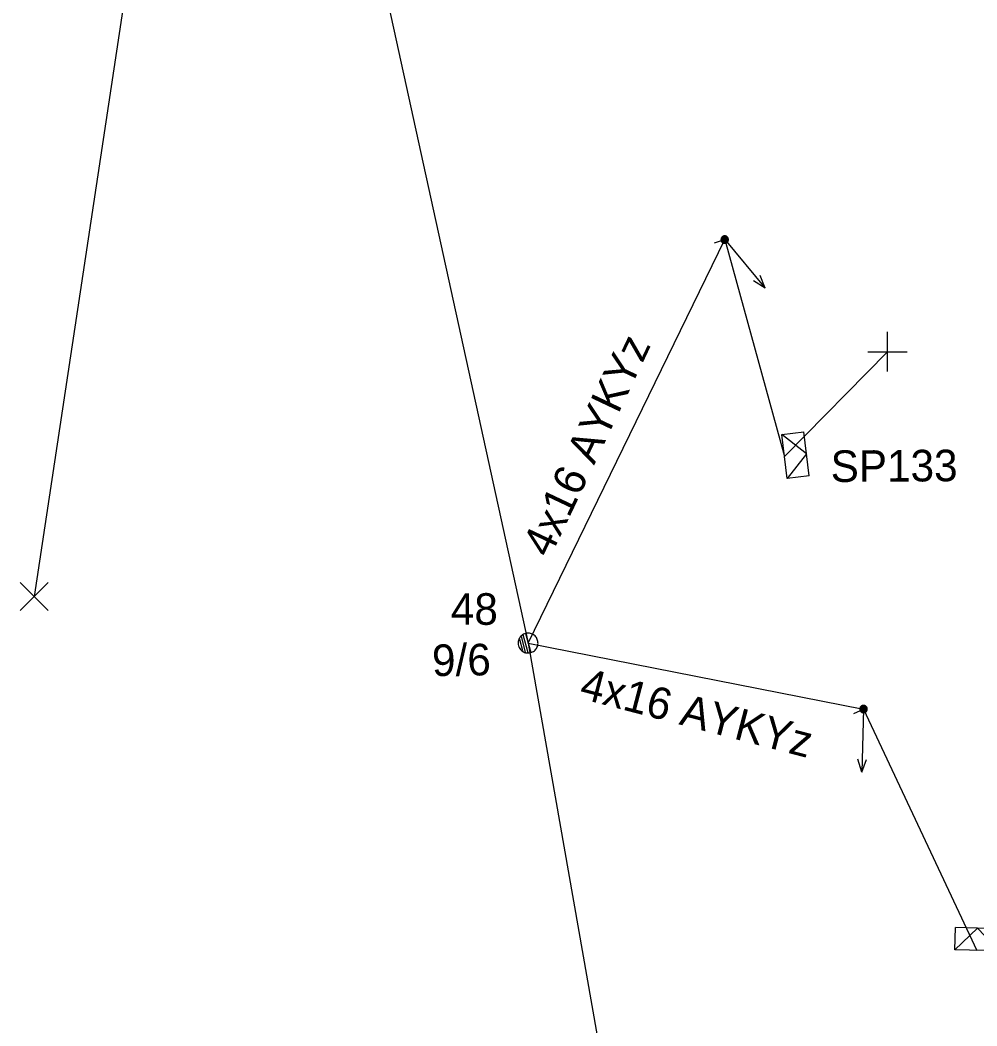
# Model space of a CAD drawing. Extents: x -748492 to -735633, y -1146251 to -1139940.
# Drawn here: x -739984.88 to -739954.61, y -1142087.47 to -1142055.63 of the extents above; entities that cross this region are included whole.
import ezdxf

# ---------------------------------------------------------------- set-up
doc = ezdxf.new("R2010")
doc.units = 0
for name, color, linetype in [('Vrstva 1', 7, 'Continuous'), ('Vrstva 12', 7, 'Continuous'), ('Vrstva 13', 7, 'Continuous'), ('Vrstva 14', 7, 'Continuous'), ('Vrstva 2', 7, 'Continuous'), ('Vrstva 31', 7, 'Continuous'), ('Vrstva 33', 7, 'Continuous'), ('Vrstva 34', 7, 'Continuous'), ('Vrstva 54', 7, 'Continuous'), ('Vrstva 55', 7, 'Continuous'), ('Vrstva 59', 7, 'Continuous'), ('Vrstva 9', 7, 'Continuous')]:
    doc.layers.add(name, color=color, linetype=linetype)

# ---------------------------------------------------------------- blocks, each defined once
blk = doc.blocks.new('NN440')
at = {"layer": 'Vrstva 2'}
for points in [[(0.631, -0.004), (0.627, 0.062), (0.617, 0.127), (0.6, 0.191), (0.577, 0.252), (0.547, 0.311), (0.511, 0.366), (0.469, 0.417), (0.423, 0.464), (0.371, 0.505), (0.316, 0.542), (0.257, 0.571), (0.196, 0.595), (0.132, 0.612), (0.067, 0.622), (0.001, 0.626), (-0.065, 0.622), (-0.13, 0.612), (-0.194, 0.595), (-0.255, 0.571), (-0.314, 0.542), (-0.369, 0.505), (-0.42, 0.464), (-0.467, 0.417), (-0.509, 0.366), (-0.544, 0.311), (-0.574, 0.252), (-0.598, 0.191), (-0.615, 0.127), (-0.626, 0.062), (-0.629, -0.004), (-0.626, -0.07), (-0.615, -0.135), (-0.598, -0.199), (-0.574, -0.26), (-0.544, -0.319), (-0.509, -0.374), (-0.467, -0.426), (-0.42, -0.472), (-0.369, -0.514), (-0.314, -0.55), (-0.255, -0.58), (-0.194, -0.603), (-0.13, -0.62), (-0.065, -0.631), (0.001, -0.634), (0.067, -0.631), (0.132, -0.62), (0.196, -0.603), (0.257, -0.58), (0.316, -0.55), (0.371, -0.514), (0.423, -0.472), (0.469, -0.426), (0.511, -0.374), (0.547, -0.319), (0.577, -0.26), (0.6, -0.199), (0.617, -0.135), (0.627, -0.07), (0.631, -0.004)], [(-0.631, 0), (0.629, 0)], [(-0.601, -0.177), (0.57, -0.177)], [(-0.513, -0.325), (0.501, -0.325)], [(-0.375, -0.473), (0.353, -0.473)]]:
    blk.add_lwpolyline(points, dxfattribs=at)
blk = doc.blocks.new('NN560')
at = {"layer": 'Vrstva 2'}
for points in [[(1.999, -0.001), (1.59, 0.141)], [(0, -0.001), (1.999, -0.001)], [(1.999, -0.001), (1.59, -0.134)]]:
    blk.add_lwpolyline(points, dxfattribs=at)
blk = doc.blocks.new('NN800')
at = {"layer": 'Vrstva 1'}
for points in [[(-0.442, 0.442), (0.442, -0.442)], [(-0.442, -0.442), (0.442, 0.442)]]:
    blk.add_lwpolyline(points, dxfattribs=at)
blk = doc.blocks.new('NN630')
at = {"layer": 'Vrstva 9'}
for points in [[(-0.003, -0.7), (-0.703, 0)], [(-0.703, -0.7), (-0.703, 0), (0.697, 0), (0.697, -0.7)], [(-0.003, -0.7), (0.697, 0)], [(-0.703, -0.7), (0.697, -0.7)]]:
    blk.add_lwpolyline(points, dxfattribs=at)
blk = doc.blocks.new('NN500')
at = {"layer": 'Vrstva 2'}
for points in [[(-0.001, -0.235), (0.023, -0.234), (0.048, -0.23), (0.071, -0.224), (0.094, -0.215), (0.116, -0.204), (0.137, -0.191), (0.156, -0.175), (0.173, -0.158), (0.189, -0.139), (0.202, -0.118), (0.213, -0.096), (0.222, -0.073), (0.229, -0.049), (0.232, -0.025), (0.234, 0), (0.232, 0.024), (0.229, 0.048), (0.222, 0.072), (0.213, 0.095), (0.202, 0.117), (0.189, 0.138), (0.173, 0.157), (0.156, 0.174), (0.137, 0.19), (0.116, 0.203), (0.094, 0.214), (0.071, 0.223), (0.048, 0.229), (0.023, 0.233), (-0.001, 0.235), (-0.026, 0.233), (-0.05, 0.229), (-0.074, 0.223), (-0.097, 0.214), (-0.119, 0.203), (-0.139, 0.19), (-0.158, 0.174), (-0.176, 0.157), (-0.191, 0.138), (-0.205, 0.117), (-0.216, 0.095), (-0.225, 0.072), (-0.231, 0.048), (-0.235, 0.024), (-0.236, 0), (-0.235, -0.025), (-0.231, -0.049), (-0.225, -0.073), (-0.216, -0.096), (-0.205, -0.118), (-0.191, -0.139), (-0.176, -0.158), (-0.158, -0.175), (-0.139, -0.191), (-0.119, -0.204), (-0.097, -0.215), (-0.074, -0.224), (-0.05, -0.23), (-0.026, -0.234), (-0.001, -0.235)], [(-0.001, -0.235), (0.023, -0.234), (0.048, -0.23), (0.071, -0.224), (0.094, -0.215), (0.116, -0.204), (0.137, -0.191), (0.156, -0.175), (0.173, -0.158), (0.189, -0.139), (0.202, -0.118), (0.213, -0.096), (0.222, -0.073), (0.229, -0.049), (0.232, -0.025), (0.234, 0), (0.232, 0.024), (0.229, 0.048), (0.222, 0.072), (0.213, 0.095), (0.202, 0.117), (0.189, 0.138), (0.173, 0.157), (0.156, 0.174), (0.137, 0.19), (0.116, 0.203), (0.094, 0.214), (0.071, 0.223), (0.048, 0.229), (0.023, 0.233), (-0.001, 0.235), (-0.026, 0.233), (-0.05, 0.229), (-0.074, 0.223), (-0.097, 0.214), (-0.119, 0.203), (-0.139, 0.19), (-0.158, 0.174), (-0.176, 0.157), (-0.191, 0.138), (-0.205, 0.117), (-0.216, 0.095), (-0.225, 0.072), (-0.231, 0.048), (-0.235, 0.024), (-0.236, 0), (-0.235, -0.025), (-0.231, -0.049), (-0.225, -0.073), (-0.216, -0.096), (-0.205, -0.118), (-0.191, -0.139), (-0.176, -0.158), (-0.158, -0.175), (-0.139, -0.191), (-0.119, -0.204), (-0.097, -0.215), (-0.074, -0.224), (-0.05, -0.23), (-0.026, -0.234), (-0.001, -0.235)], [(-0.001, -0.206), (0.02, -0.205), (0.041, -0.201), (0.062, -0.196), (0.082, -0.188), (0.101, -0.178), (0.12, -0.167), (0.136, -0.153), (0.151, -0.138), (0.165, -0.121), (0.177, -0.103), (0.186, -0.084), (0.194, -0.064), (0.2, -0.043), (0.203, -0.022), (0.204, 0), (0.203, 0.021), (0.2, 0.042), (0.194, 0.063), (0.186, 0.083), (0.177, 0.102), (0.165, 0.12), (0.151, 0.137), (0.136, 0.152), (0.12, 0.166), (0.101, 0.177), (0.082, 0.187), (0.062, 0.195), (0.041, 0.2), (0.02, 0.204), (-0.001, 0.205), (-0.023, 0.204), (-0.044, 0.2), (-0.065, 0.195), (-0.085, 0.187), (-0.104, 0.177), (-0.122, 0.166), (-0.139, 0.152), (-0.154, 0.137), (-0.167, 0.12), (-0.179, 0.102), (-0.189, 0.083), (-0.197, 0.063), (-0.202, 0.042), (-0.205, 0.021), (-0.207, 0), (-0.205, -0.022), (-0.202, -0.043), (-0.197, -0.064), (-0.189, -0.084), (-0.179, -0.103), (-0.167, -0.121), (-0.154, -0.138), (-0.139, -0.153), (-0.122, -0.167), (-0.104, -0.178), (-0.085, -0.188), (-0.065, -0.196), (-0.044, -0.201), (-0.023, -0.205), (-0.001, -0.206)], [(-0.001, -0.176), (0.017, -0.175), (0.035, -0.172), (0.053, -0.168), (0.07, -0.161), (0.087, -0.153), (0.102, -0.143), (0.116, -0.131), (0.129, -0.118), (0.141, -0.104), (0.151, -0.088), (0.159, -0.072), (0.166, -0.055), (0.171, -0.037), (0.174, -0.019), (0.175, 0), (0.174, 0.018), (0.171, 0.036), (0.166, 0.054), (0.159, 0.071), (0.151, 0.087), (0.141, 0.103), (0.129, 0.117), (0.116, 0.13), (0.102, 0.142), (0.087, 0.152), (0.07, 0.16), (0.053, 0.167), (0.035, 0.172), (0.017, 0.174), (-0.001, 0.175), (-0.02, 0.174), (-0.038, 0.172), (-0.056, 0.167), (-0.073, 0.16), (-0.089, 0.152), (-0.105, 0.142), (-0.119, 0.13), (-0.132, 0.117), (-0.143, 0.103), (-0.153, 0.087), (-0.162, 0.071), (-0.168, 0.054), (-0.173, 0.036), (-0.176, 0.018), (-0.177, 0), (-0.176, -0.019), (-0.173, -0.037), (-0.168, -0.055), (-0.162, -0.072), (-0.153, -0.088), (-0.143, -0.104), (-0.132, -0.118), (-0.119, -0.131), (-0.105, -0.143), (-0.089, -0.153), (-0.073, -0.161), (-0.056, -0.168), (-0.038, -0.172), (-0.02, -0.175), (-0.001, -0.176)], [(-0.001, -0.147), (0.014, -0.146), (0.029, -0.143), (0.044, -0.139), (0.058, -0.134), (0.072, -0.127), (0.085, -0.119), (0.097, -0.109), (0.107, -0.098), (0.117, -0.086), (0.125, -0.073), (0.132, -0.06), (0.138, -0.046), (0.142, -0.031), (0.144, -0.016), (0.145, 0), (0.144, 0.015), (0.142, 0.03), (0.138, 0.045), (0.132, 0.059), (0.125, 0.073), (0.117, 0.086), (0.107, 0.097), (0.097, 0.108), (0.085, 0.118), (0.072, 0.126), (0.058, 0.133), (0.044, 0.139), (0.029, 0.143), (0.014, 0.145), (-0.001, 0.146), (-0.017, 0.145), (-0.032, 0.143), (-0.046, 0.139), (-0.061, 0.133), (-0.074, 0.126), (-0.087, 0.118), (-0.099, 0.108), (-0.11, 0.097), (-0.119, 0.086), (-0.128, 0.073), (-0.135, 0.059), (-0.14, 0.045), (-0.144, 0.03), (-0.147, 0.015), (-0.147, 0), (-0.147, -0.016), (-0.144, -0.031), (-0.14, -0.046), (-0.135, -0.06), (-0.128, -0.073), (-0.119, -0.086), (-0.11, -0.098), (-0.099, -0.109), (-0.087, -0.119), (-0.074, -0.127), (-0.061, -0.134), (-0.046, -0.139), (-0.032, -0.143), (-0.017, -0.146), (-0.001, -0.147)], [(-0.001, -0.117), (0.011, -0.116), (0.023, -0.114), (0.035, -0.111), (0.046, -0.107), (0.057, -0.101), (0.067, -0.095), (0.077, -0.087), (0.085, -0.078), (0.093, -0.069), (0.1, -0.059), (0.105, -0.048), (0.11, -0.036), (0.113, -0.025), (0.115, -0.013), (0.115, 0), (0.115, 0.012), (0.113, 0.024), (0.11, 0.036), (0.105, 0.047), (0.1, 0.058), (0.093, 0.068), (0.085, 0.078), (0.077, 0.086), (0.067, 0.094), (0.057, 0.101), (0.046, 0.106), (0.035, 0.11), (0.023, 0.114), (0.011, 0.116), (-0.001, 0.116), (-0.013, 0.116), (-0.025, 0.114), (-0.037, 0.11), (-0.049, 0.106), (-0.059, 0.101), (-0.07, 0.094), (-0.079, 0.086), (-0.088, 0.078), (-0.096, 0.068), (-0.102, 0.058), (-0.108, 0.047), (-0.112, 0.036), (-0.115, 0.024), (-0.117, 0.012), (-0.118, 0), (-0.117, -0.013), (-0.115, -0.025), (-0.112, -0.036), (-0.108, -0.048), (-0.102, -0.059), (-0.096, -0.069), (-0.088, -0.078), (-0.079, -0.087), (-0.07, -0.095), (-0.059, -0.101), (-0.049, -0.107), (-0.037, -0.111), (-0.025, -0.114), (-0.013, -0.116), (-0.001, -0.117)], [(-0.001, -0.087), (0.008, -0.087), (0.017, -0.085), (0.026, -0.083), (0.034, -0.08), (0.042, -0.076), (0.05, -0.071), (0.057, -0.065), (0.063, -0.059), (0.069, -0.051), (0.074, -0.044), (0.078, -0.036), (0.081, -0.027), (0.084, -0.019), (0.085, -0.01), (0.086, 0), (0.085, 0.009), (0.084, 0.018), (0.081, 0.026), (0.078, 0.035), (0.074, 0.043), (0.069, 0.051), (0.063, 0.058), (0.057, 0.064), (0.05, 0.07), (0.042, 0.075), (0.034, 0.079), (0.026, 0.082), (0.017, 0.085), (0.008, 0.086), (-0.001, 0.087), (-0.01, 0.086), (-0.019, 0.085), (-0.028, 0.082), (-0.037, 0.079), (-0.045, 0.075), (-0.052, 0.07), (-0.059, 0.064), (-0.066, 0.058), (-0.072, 0.051), (-0.077, 0.043), (-0.081, 0.035), (-0.084, 0.026), (-0.086, 0.018), (-0.088, 0.009), (-0.088, 0), (-0.088, -0.01), (-0.086, -0.019), (-0.084, -0.027), (-0.081, -0.036), (-0.077, -0.044), (-0.072, -0.052), (-0.066, -0.059), (-0.059, -0.065), (-0.052, -0.071), (-0.045, -0.076), (-0.037, -0.08), (-0.028, -0.083), (-0.019, -0.085), (-0.01, -0.087), (-0.001, -0.087)], [(-0.001, -0.058), (0.005, -0.057), (0.011, -0.056), (0.016, -0.055), (0.022, -0.053), (0.027, -0.05), (0.032, -0.047), (0.037, -0.043), (0.041, -0.039), (0.045, -0.034), (0.048, -0.029), (0.051, -0.024), (0.053, -0.018), (0.055, -0.012), (0.056, -0.006), (0.056, 0), (0.056, 0.006), (0.055, 0.011), (0.053, 0.017), (0.051, 0.023), (0.048, 0.028), (0.045, 0.033), (0.041, 0.038), (0.037, 0.042), (0.032, 0.046), (0.027, 0.049), (0.022, 0.052), (0.016, 0.054), (0.011, 0.056), (0.005, 0.057), (-0.001, 0.057), (-0.007, 0.057), (-0.013, 0.056), (-0.019, 0.054), (-0.025, 0.052), (-0.03, 0.049), (-0.035, 0.046), (-0.04, 0.042), (-0.044, 0.038), (-0.048, 0.033), (-0.051, 0.028), (-0.054, 0.023), (-0.056, 0.017), (-0.057, 0.011), (-0.058, 0.006), (-0.059, 0), (-0.058, -0.006), (-0.057, -0.012), (-0.056, -0.018), (-0.054, -0.024), (-0.051, -0.029), (-0.048, -0.034), (-0.044, -0.039), (-0.04, -0.043), (-0.035, -0.047), (-0.03, -0.05), (-0.025, -0.053), (-0.019, -0.055), (-0.013, -0.056), (-0.007, -0.057), (-0.001, -0.058)], [(-0.001, -0.028), (0.002, -0.028), (0.005, -0.028), (0.007, -0.027), (0.01, -0.026), (0.013, -0.024), (0.015, -0.023), (0.017, -0.021), (0.019, -0.019), (0.021, -0.017), (0.023, -0.014), (0.024, -0.012), (0.025, -0.009), (0.026, -0.006), (0.026, -0.003), (0.027, 0), (0.026, 0.002), (0.026, 0.005), (0.025, 0.008), (0.024, 0.011), (0.023, 0.013), (0.021, 0.016), (0.019, 0.018), (0.017, 0.02), (0.015, 0.022), (0.013, 0.024), (0.01, 0.025), (0.007, 0.026), (0.005, 0.027), (0.002, 0.027), (-0.001, 0.027), (-0.004, 0.027), (-0.007, 0.027), (-0.01, 0.026), (-0.012, 0.025), (-0.015, 0.024), (-0.018, 0.022), (-0.02, 0.02), (-0.022, 0.018), (-0.024, 0.016), (-0.025, 0.013), (-0.027, 0.011), (-0.028, 0.008), (-0.028, 0.005), (-0.029, 0.002), (-0.029, 0), (-0.029, -0.003), (-0.028, -0.006), (-0.028, -0.009), (-0.027, -0.012), (-0.025, -0.014), (-0.024, -0.017), (-0.022, -0.019), (-0.02, -0.021), (-0.018, -0.023), (-0.015, -0.024), (-0.012, -0.026), (-0.01, -0.027), (-0.007, -0.028), (-0.004, -0.028), (-0.001, -0.028)], [(0.234, 0), (0.704, 0)]]:
    blk.add_lwpolyline(points, dxfattribs=at)

msp = doc.modelspace()

# ---------------------------------------------------------------- linework, layer by layer
at = {"layer": 'Vrstva 1'}
msp.add_lwpolyline([(-739976.31, -1142041.09), (-739968.81, -1142075.35), (-739965.36, -1142094.99), (-739940.87, -1142120.65), (-739907.28, -1142137.71)], dxfattribs=at)
at = {"layer": 'Vrstva 54'}
for points in [[(-739968.81, -1142075.35), (-739962.59, -1142062.58), (-739960.697, -1142069.441)], [(-739968.81, -1142075.35), (-739958.2, -1142077.441), (-739954.612, -1142085.078)]]:
    msp.add_lwpolyline(points, dxfattribs=at)
at = {"layer": 'Vrstva 59'}
for points in [[(-739979.653, -1142042.138), (-739984.44, -1142073.88)], [(-739960.697, -1142069.442), (-739957.44, -1142066.13)]]:
    msp.add_lwpolyline(points, dxfattribs=at)

# ---------------------------------------------------------------- block references
at = {"layer": 'Vrstva 13'}
for name, p, xscale, yscale, rotation in [('NN500', (-739962.591, -1142062.58), 0.5, 0.5, -161.53512156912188), ('NN440', (-739968.81, -1142075.35), 0.5, 0.5000000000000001, -74.73167219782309), ('NN500', (-739958.199, -1142077.441), 0.5000000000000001, 0.4999999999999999, -154.10544557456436)]:
    msp.add_blockref(name, p, dxfattribs=dict(at, xscale=xscale, yscale=yscale, rotation=rotation))
for p, rotation in [((-739962.59, -1142062.58), -50.29987215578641), ((-739958.2, -1142077.44), -91.50141387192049)]:
    msp.add_blockref('NN560', p, dxfattribs=dict(at, rotation=rotation))
at = {"layer": 'Vrstva 31'}
for p, rotation in [((-739960.698, -1142069.442), 96.97443888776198), ((-739954.612, -1142085.077), 178.49858606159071)]:
    msp.add_blockref('NN630', p, dxfattribs=dict(at, rotation=rotation))
at = {"layer": 'Vrstva 34', "rotation": 44.99999995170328}
msp.add_blockref('NN800', (-739957.44, -1142066.13), dxfattribs=at)
at = {"layer": 'Vrstva 34'}
msp.add_blockref('NN800', (-739984.44, -1142073.88), dxfattribs=at)

# ---------------------------------------------------------------- texts
at = {"layer": 'Vrstva 12'}
msp.add_text('9/6', height=1, rotation=0.927, dxfattribs=at).set_placement((-739971.842, -1142076.4))
at = {"layer": 'Vrstva 14'}
msp.add_text('48', height=1, dxfattribs=at).set_placement((-739971.255, -1142074.774))
at = {"layer": 'Vrstva 33'}
msp.add_text('SP133', height=1, rotation=0.398, dxfattribs=at).set_placement((-739959.235, -1142070.255))
at = {"layer": 'Vrstva 55'}
for rotation, p in [(64.634, (-739968.125, -1142072.689)), (345.338, (-739967.226, -1142077.092))]:
    msp.add_text('4x16 AYKYz', height=1, rotation=rotation, dxfattribs=at).set_placement(p)

doc.saveas('drawing.dxf')
